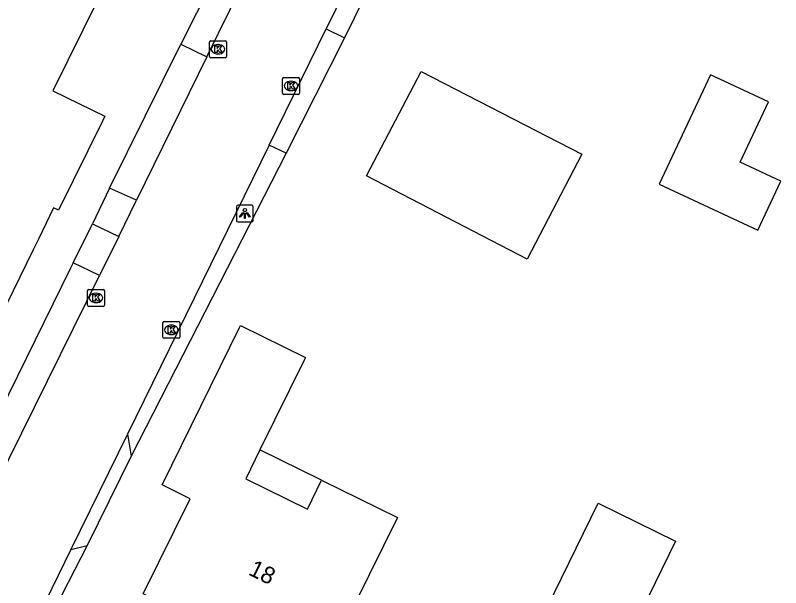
# Model space of a CAD drawing. Extents: x 157321 to 158827, y 386650 to 388532.
# Drawn here: x 158376.5 to 158421.8, y 387341.02 to 387374.93 of the extents above; entities that cross this region are included whole.
import ezdxf

# ---------------------------------------------------------------- set-up
doc = ezdxf.new("R2010")
doc.units = 0
for name, color, linetype in [('IMGEO_Berm_groen', 7, 'Continuous'), ('IMGEO_Kolk', 7, 'Continuous'), ('IMGEO_Lichtpunt', 7, 'Continuous'), ('IMGEO_Pand', 7, 'Continuous'), ('IMGEO_Pand_nummerreeks', 7, 'Continuous'), ('IMGEO_Pand_overbouw', 7, 'Continuous'), ('IMGEO_Rijbaan_lokaal_gesloten', 7, 'Continuous'), ('IMGEO_Voetpad_open', 7, 'Continuous')]:
    doc.layers.add(name, color=color, linetype=linetype)

msp = doc.modelspace()

# ---------------------------------------------------------------- linework, layer by layer
at = {"layer": 'IMGEO_Berm_groen'}
for points in [[(158405.096, 387392.186), (158395.972, 387373.589)], [(158389.074, 387378.741), (158386.302, 387373.222)], [(158392.519, 387366.754), (158383.36, 387348.805)], [(158382.072, 387364.684), (158381.062, 387362.567)], [(158379.915, 387360.272), (158379.759, 387359.954), (158372.405, 387344.98), (158370.438, 387344.152)], [(158380.749, 387343.51), (158378.479, 387339.098)]]:
    msp.add_lwpolyline(points, dxfattribs=at)
at = {"layer": 'IMGEO_Kolk'}
for p, q in [((158387.99, 387372.494), (158387.99, 387373.346)), ((158388.065, 387373.42), (158388.917, 387373.42)), ((158388.478, 387373.2), (158388.503, 387373.2)), ((158388.991, 387373.346), (158388.991, 387372.494)), ((158388.501, 387372.64), (158388.476, 387372.64)), ((158388.917, 387372.42), (158388.065, 387372.42)), ((158392.384, 387371.247), (158393.236, 387371.247)), ((158392.309, 387370.321), (158392.309, 387371.173)), ((158392.797, 387371.027), (158392.822, 387371.027)), ((158393.31, 387371.173), (158393.31, 387370.321)), ((158392.82, 387370.467), (158392.795, 387370.467)), ((158393.236, 387370.247), (158392.384, 387370.247)), ((158380.772, 387357.761), (158380.772, 387358.613)), ((158380.847, 387358.687), (158381.699, 387358.687)), ((158381.773, 387358.613), (158381.773, 387357.761)), ((158381.26, 387358.467), (158381.285, 387358.467)), ((158381.699, 387357.687), (158380.847, 387357.687)), ((158381.283, 387357.907), (158381.258, 387357.907)), ((158385.228, 387355.868), (158385.228, 387356.72)), ((158385.303, 387356.794), (158386.155, 387356.794)), ((158386.229, 387356.72), (158386.229, 387355.868)), ((158385.716, 387356.574), (158385.741, 387356.574)), ((158386.155, 387355.794), (158385.303, 387355.794)), ((158385.739, 387356.014), (158385.714, 387356.014))]:
    msp.add_line(p, q, dxfattribs=at)
for points in [[(158387.99, 387372.494), (158387.99, 387373.346)], [(158388.065, 387373.42), (158388.917, 387373.42)], [(158388.311, 387373.12), (158388.434, 387373.12), (158388.434, 387372.969), (158388.564, 387373.12), (158388.728, 387373.12), (158388.582, 387372.969), (158388.735, 387372.72), (158388.583, 387372.72), (158388.498, 387372.884), (158388.434, 387372.817), (158388.434, 387372.72), (158388.311, 387372.72), (158388.311, 387373.12)], [(158388.991, 387373.346), (158388.991, 387372.494)], [(158388.917, 387372.42), (158388.065, 387372.42)], [(158392.384, 387371.247), (158393.236, 387371.247)], [(158392.309, 387370.321), (158392.309, 387371.173)], [(158392.63, 387370.947), (158392.753, 387370.947), (158392.753, 387370.796), (158392.883, 387370.947), (158393.047, 387370.947), (158392.901, 387370.796), (158393.054, 387370.547), (158392.902, 387370.547), (158392.817, 387370.711), (158392.753, 387370.644), (158392.753, 387370.547), (158392.63, 387370.547), (158392.63, 387370.947)], [(158393.31, 387371.173), (158393.31, 387370.321)], [(158393.236, 387370.247), (158392.384, 387370.247)], [(158380.772, 387357.761), (158380.772, 387358.613)], [(158380.847, 387358.687), (158381.699, 387358.687)], [(158381.773, 387358.613), (158381.773, 387357.761)], [(158381.093, 387358.387), (158381.216, 387358.387), (158381.216, 387358.236), (158381.346, 387358.387), (158381.51, 387358.387), (158381.364, 387358.236), (158381.517, 387357.987), (158381.365, 387357.987), (158381.28, 387358.151), (158381.216, 387358.084), (158381.216, 387357.987), (158381.093, 387357.987), (158381.093, 387358.387)], [(158381.699, 387357.687), (158380.847, 387357.687)], [(158385.228, 387355.868), (158385.228, 387356.72)], [(158385.303, 387356.794), (158386.155, 387356.794)], [(158386.229, 387356.72), (158386.229, 387355.868)], [(158385.549, 387356.494), (158385.672, 387356.494), (158385.672, 387356.343), (158385.802, 387356.494), (158385.966, 387356.494), (158385.82, 387356.343), (158385.973, 387356.094), (158385.821, 387356.094), (158385.736, 387356.258), (158385.672, 387356.191), (158385.672, 387356.094), (158385.549, 387356.094), (158385.549, 387356.494)], [(158386.155, 387355.794), (158385.303, 387355.794)]]:
    msp.add_lwpolyline(points, dxfattribs=at)
for centre, start, end in [((158388.067, 387373.344), 91.552, 178.448), ((158388.067, 387373.344), 91.552, 178.448), ((158388.915, 387373.344), 1.552, 88.448), ((158388.915, 387373.344), 1.552, 88.448), ((158388.067, 387372.496), 181.552, 268.448), ((158388.067, 387372.496), 181.552, 268.448), ((158388.915, 387372.496), 271.552, 358.448), ((158388.915, 387372.496), 271.552, 358.448), ((158392.386, 387371.171), 91.552, 178.448), ((158392.386, 387371.171), 91.552, 178.448), ((158393.234, 387371.171), 1.552, 88.448), ((158393.234, 387371.171), 1.552, 88.448), ((158392.386, 387370.323), 181.552, 268.448), ((158392.386, 387370.323), 181.552, 268.448), ((158393.234, 387370.323), 271.552, 358.448), ((158393.234, 387370.323), 271.552, 358.448), ((158380.849, 387358.611), 91.552, 178.448), ((158380.849, 387358.611), 91.552, 178.448), ((158381.697, 387358.611), 1.552, 88.448), ((158381.697, 387358.611), 1.552, 88.448), ((158380.849, 387357.763), 181.552, 268.448), ((158380.849, 387357.763), 181.552, 268.448), ((158381.697, 387357.763), 271.552, 358.448), ((158381.697, 387357.763), 271.552, 358.448), ((158385.305, 387356.718), 91.552, 178.448), ((158385.305, 387356.718), 91.552, 178.448), ((158386.153, 387356.718), 1.552, 88.448), ((158386.153, 387356.718), 1.552, 88.448), ((158385.305, 387355.87), 181.552, 268.448), ((158385.305, 387355.87), 181.552, 268.448), ((158386.153, 387355.87), 271.552, 358.448), ((158386.153, 387355.87), 271.552, 358.448)]:
    msp.add_arc(centre, 0.0765, start, end, dxfattribs=at)
for centre, major_axis, ratio, start_param, end_param in [((158388.477, 387372.92), (-0.387, 0.002), 0.722429, 4.712389, 7.853982), ((158388.502, 387372.92), (-0.39, 0.002), 0.717154, 1.570796, 4.712389), ((158392.796, 387370.747), (-0.387, 0.002), 0.722429, 4.712389, 7.853982), ((158392.821, 387370.747), (-0.39, 0.002), 0.717154, 1.570796, 4.712389), ((158381.259, 387358.187), (-0.387, 0.002), 0.722429, 4.712389, 7.853982), ((158381.284, 387358.187), (-0.39, 0.002), 0.717154, 1.570796, 4.712389), ((158385.715, 387356.294), (-0.387, 0.002), 0.722429, 4.712389, 7.853982), ((158385.74, 387356.294), (-0.39, 0.002), 0.717154, 1.570796, 4.712389)]:
    msp.add_ellipse(centre, major_axis=major_axis, ratio=ratio, start_param=start_param, end_param=end_param, dxfattribs=at)
at = {"layer": 'IMGEO_Lichtpunt'}
for p, q in [((158389.585, 387363.589), (158389.585, 387362.782)), ((158389.585, 387363.589), (158389.585, 387362.782)), ((158390.487, 387363.684), (158389.679, 387363.684)), ((158390.487, 387363.684), (158389.679, 387363.684)), ((158390.581, 387362.782), (158390.581, 387363.589)), ((158390.581, 387362.782), (158390.581, 387363.589)), ((158389.679, 387362.688), (158390.487, 387362.688)), ((158389.679, 387362.688), (158390.487, 387362.688))]:
    msp.add_line(p, q, dxfattribs=at)
for points in [[(158389.959, 387363.253), (158389.998, 387363.225), (158389.81, 387362.963), (158389.772, 387362.99), (158389.959, 387363.253)], [(158390.061, 387363.205), (158390.108, 387363.205), (158390.108, 387362.883), (158390.061, 387362.883), (158390.061, 387363.205)], [(158390.171, 387363.225), (158390.209, 387363.252), (158390.396, 387362.99), (158390.357, 387362.962), (158390.171, 387363.225)]]:
    msp.add_lwpolyline(points, dxfattribs=at)
msp.add_circle((158390.084, 387363.387), 0.0994, dxfattribs=at)
for centre, start, end in [((158389.679, 387363.589), 90, 180), ((158389.679, 387363.589), 90, 180), ((158390.487, 387363.589), 0, 90), ((158390.487, 387363.589), 0, 90), ((158389.679, 387362.782), 180, 270), ((158389.679, 387362.782), 180, 270), ((158390.487, 387362.782), 270, 0), ((158390.487, 387362.782), 270, 360)]:
    msp.add_arc(centre, 0.0946, start, end, dxfattribs=at)
at = {"layer": 'IMGEO_Pand'}
for points in [[(158375.998, 387378.502), (158381.374, 387375.861), (158378.72, 387370.458), (158381.79, 387368.95), (158381.649, 387368.664), (158379.052, 387363.376), (158378.764, 387363.518), (158377.882, 387361.713), (158377.552, 387361.038), (158374.382, 387354.554), (158373.941, 387354.77), (158370.211, 387352.374), (158370.074, 387352.095), (158363.78, 387355.17), (158365.985, 387359.658), (158369.076, 387365.951), (158370.181, 387365.408), (158373.839, 387372.856), (158373.344, 387373.099), (158375.998, 387378.502)], [(158406.79, 387360.49), (158397.29, 387365.41), (158400.52, 387371.6), (158410.024, 387366.695), (158406.79, 387360.49)], [(158419.406, 387366.222), (158421.073, 387369.803), (158417.631, 387371.405), (158414.612, 387364.918), (158420.442, 387362.205), (158421.795, 387365.111), (158419.406, 387366.222)], [(158390.974, 387349.183), (158390.136, 387347.477), (158393.781, 387345.681), (158394.621, 387347.385), (158399.115, 387345.17), (158394.94, 387336.7), (158390.904, 387338.68), (158389.24, 387339.496), (158388.695, 387338.385), (158384.07, 387340.65), (158386.84, 387346.29), (158385.183, 387347.103), (158389.769, 387356.44), (158389.826, 387356.555), (158393.665, 387354.663), (158393.609, 387354.548), (158390.974, 387349.183)], [(158420.44, 387335.28), (158417.374, 387329.003), (158415.18, 387324.51), (158411.5, 387326.31), (158412.37, 387328.1), (158404.21, 387332.1), (158405.633, 387335.022), (158405.347, 387335.163), (158405.96, 387336.422), (158406.247, 387336.281), (158410.99, 387346.02), (158415.57, 387343.77), (158413.161, 387338.83), (158420.44, 387335.28)]]:
    msp.add_lwpolyline(points, dxfattribs=at)
at = {"layer": 'IMGEO_Pand_overbouw'}
msp.add_lwpolyline([(158390.974, 387349.183), (158390.136, 387347.477), (158393.781, 387345.681), (158394.621, 387347.385)], close=True, dxfattribs=at)
at = {"layer": 'IMGEO_Rijbaan_lokaal_gesloten'}
for points in [[(158404.006, 387392.712), (158394.901, 387374.125)], [(158387.83, 387372.479), (158390.556, 387378.011)], [(158391.524, 387367.232), (158394.901, 387374.125)], [(158387.83, 387372.479), (158383.666, 387363.978)], [(158391.524, 387367.232), (158383.133, 387350.105)], [(158382.62, 387361.83), (158383.666, 387363.978)], [(158382.62, 387361.83), (158381.484, 387359.515)], [(158373.022, 387342.389), (158381.484, 387359.515)], [(158383.133, 387350.105), (158379.789, 387343.279)], [(158379.789, 387343.279), (158377.906, 387339.434)]]:
    msp.add_lwpolyline(points, dxfattribs=at)
at = {"layer": 'IMGEO_Voetpad_open'}
for points in [[(158394.901, 387374.125), (158395.972, 387373.589)], [(158395.972, 387373.589), (158392.519, 387366.754)], [(158382.072, 387364.684), (158386.302, 387373.222)], [(158386.302, 387373.222), (158387.83, 387372.479)], [(158392.519, 387366.754), (158391.524, 387367.232)], [(158383.666, 387363.978), (158382.072, 387364.684)], [(158379.915, 387360.272), (158380.991, 387362.424), (158381.062, 387362.567)], [(158381.062, 387362.567), (158382.62, 387361.83)], [(158381.484, 387359.515), (158379.915, 387360.272)], [(158383.133, 387350.105), (158383.36, 387348.805)], [(158383.36, 387348.805), (158380.749, 387343.51)], [(158379.789, 387343.279), (158380.749, 387343.51)]]:
    msp.add_lwpolyline(points, dxfattribs=at)

# ---------------------------------------------------------------- texts
at = {"layer": 'IMGEO_Pand_nummerreeks'}
msp.add_text('18', height=1, rotation=333.8674, dxfattribs=at).set_placement((158390.232, 387341.817))

doc.saveas('drawing.dxf')
